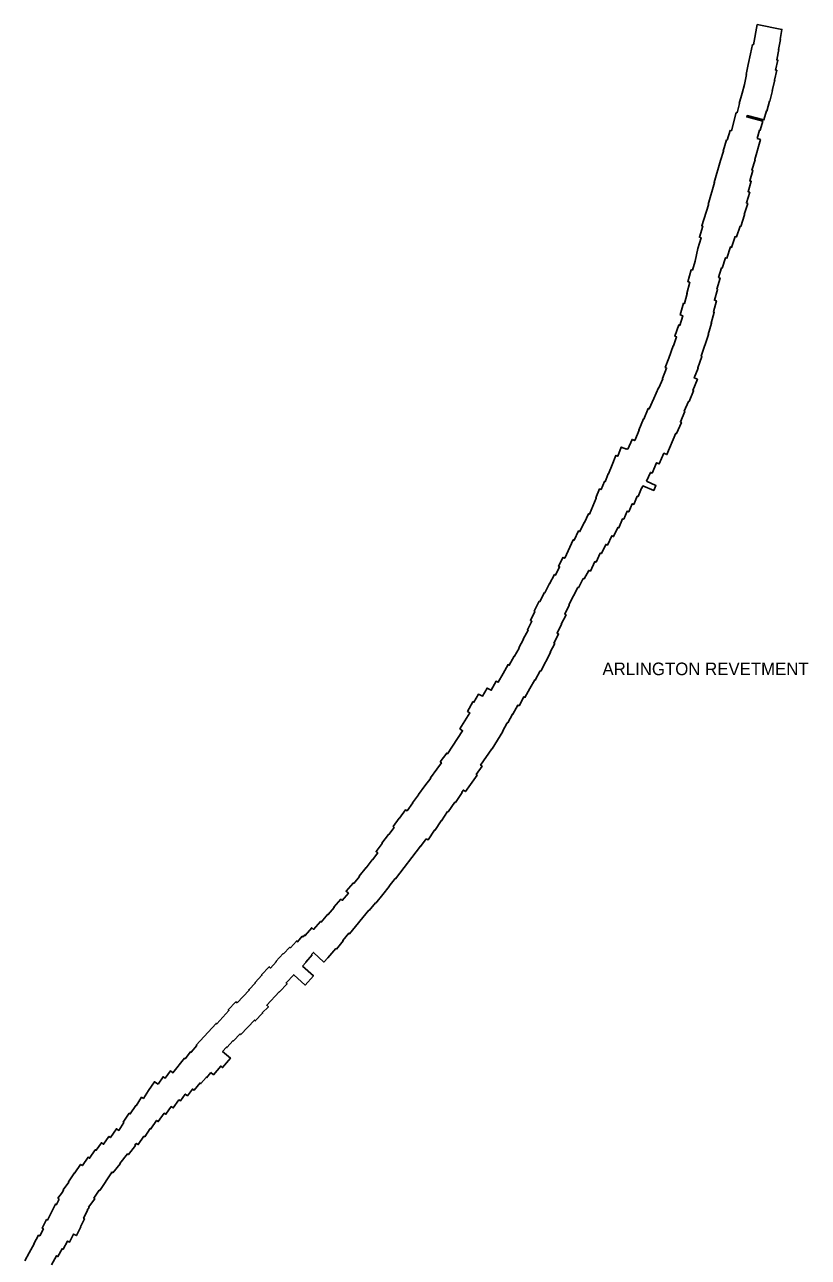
# Model space of a CAD drawing. Extents: x 2650582 to 3923188, y 277893 to 989177.
# Drawn here: x 3314564 to 3324547, y 683201 to 698915 of the extents above; entities that cross this region are included whole.
import ezdxf

# ---------------------------------------------------------------- set-up
doc = ezdxf.new("R2010")
doc.units = 0
doc.layers.add('Level 3', color=7, linetype='Continuous')

msp = doc.modelspace()

# ---------------------------------------------------------------- linework, layer by layer
at = {"layer": 'Level 3'}
for points in [[(3323566, 697562), (3323628, 697795), (3323638, 697793), (3323668, 697908), (3323667, 697908), (3323703, 698043), (3323704, 698042), (3323733, 698151), (3323732, 698151), (3323761, 698278), (3323753, 698280), (3323782, 698407), (3323779, 698408), (3323810, 698544), (3323811, 698543), (3323835, 698662), (3323848, 698660), (3323896, 698915)], [(3323896, 698915), (3324211, 698854), (3324186, 698727), (3324190, 698726), (3324165, 698598), (3324170, 698597), (3324145, 698466), (3324160, 698462), (3324130, 698336), (3324144, 698333), (3324114, 698206), (3324119, 698206), (3324088, 698074), (3324091, 698074), (3324055, 697939), (3324053, 697939), (3324019, 697814), (3324012, 697815), (3323981, 697701), (3323767, 697756), (3323763, 697740), (3323966, 697685), (3323934, 697568), (3323925, 697571), (3323895, 697463)], [(3322229, 693505), (3322232, 693510), (3322246, 693504), (3322302, 693628), (3322335, 693614), (3322390, 693744), (3322386, 693745), (3322447, 693889), (3322450, 693888), (3322507, 694024), (3322521, 694017), (3322578, 694151), (3322580, 694151), (3322639, 694286), (3322643, 694284), (3322693, 694402), (3322688, 694403), (3322741, 694538), (3322723, 694545), (3322768, 694663), (3322825, 694821), (3322829, 694819), (3322869, 694935), (3322847, 694942), (3322895, 695087), (3322909, 695082), (3322946, 695204), (3322915, 695214), (3322957, 695363), (3322969, 695360), (3323005, 695487), (3322997, 695490), (3323036, 695632), (3323012, 695638), (3323055, 695790), (3323069, 695787), (3323103, 695900), (3323137, 696061), (3323180, 696198), (3323159, 696206), (3323201, 696346), (3323188, 696352), (3323277, 696620), (3323271, 696623), (3323352, 696901), (3323345, 696904), (3323427, 697182), (3323429, 697183), (3323466, 697303), (3323463, 697304), (3323505, 697445), (3323512, 697443), (3323549, 697567), (3323566, 697562)], [(3323895, 697463), (3323937, 697450), (3323864, 697196), (3323869, 697194), (3323827, 697061), (3323841, 697056), (3323801, 696924), (3323820, 696918), (3323779, 696785), (3323800, 696778), (3323758, 696642), (3323774, 696634), (3323731, 696494), (3323735, 696491), (3323686, 696344), (3323678, 696346), (3323632, 696209), (3323614, 696213), (3323568, 696076), (3323554, 696082), (3323509, 695938), (3323491, 695944), (3323451, 695812), (3323439, 695814), (3323404, 695691), (3323423, 695685), (3323382, 695545), (3323391, 695541), (3323351, 695402), (3323376, 695393), (3323337, 695254), (3323348, 695250), (3323308, 695110), (3323315, 695109), (3323272, 694967), (3323275, 694967), (3323182, 694688), (3323190, 694685), (3323138, 694539), (3323142, 694538), (3323093, 694411), (3323134, 694395), (3323077, 694251), (3323085, 694248), (3323027, 694111), (3323021, 694113), (3322966, 693986), (3322972, 693984), (3322917, 693850), (3322930, 693845), (3322869, 693702), (3322860, 693706), (3322746, 693435), (3322708, 693452), (3322648, 693315), (3322614, 693330), (3322556, 693199), (3322536, 693208), (3322485, 693094)], [(3319858, 689517), (3319940, 689630), (3319952, 689622), (3320143, 689915), (3320109, 689939), (3320234, 690143), (3320205, 690160), (3320273, 690283), (3320286, 690277), (3320344, 690379), (3320394, 690353), (3320455, 690459), (3320507, 690430), (3320570, 690546), (3320596, 690533), (3320658, 690646), (3320661, 690644), (3320722, 690758), (3320737, 690750), (3320800, 690865), (3320805, 690863), (3320862, 690969), (3320860, 690970), (3320919, 691080), (3320916, 691081), (3320978, 691196), (3320968, 691201), (3321026, 691309), (3321007, 691320), (3321063, 691433), (3321053, 691439), (3321118, 691565), (3321127, 691561), (3321186, 691676), (3321190, 691674), (3321249, 691791), (3321251, 691789), (3321314, 691904), (3321326, 691899), (3321378, 692004), (3321365, 692010), (3321421, 692124), (3321443, 692114), (3321551, 692348), (3321564, 692343), (3321620, 692461), (3321636, 692454), (3321692, 692569), (3321695, 692568), (3321746, 692681), (3321759, 692676), (3321844, 692881), (3321840, 692882), (3321888, 692997), (3321906, 692989), (3321950, 693092), (3321957, 693089), (3321998, 693189), (3322001, 693188), (3322046, 693304), (3322049, 693304), (3322096, 693423), (3322119, 693414), (3322164, 693531), (3322229, 693505)], [(3322485, 693094), (3322606, 693039), (3322578, 692977), (3322440, 693036), (3322427, 693005), (3322423, 693007), (3322378, 692899), (3322368, 692904), (3322322, 692800), (3322304, 692808), (3322259, 692704), (3322238, 692713), (3322195, 692610), (3322179, 692615), (3322134, 692501), (3322120, 692506), (3322066, 692389), (3322042, 692399), (3321987, 692280), (3321967, 692289), (3321911, 692172), (3321896, 692178), (3321842, 692065), (3321828, 692071), (3321771, 691950), (3321749, 691959), (3321691, 691849), (3321679, 691854), (3321618, 691737), (3321610, 691741), (3321554, 691635), (3321557, 691633), (3321497, 691518), (3321502, 691514), (3321445, 691400), (3321460, 691391), (3321400, 691273), (3321404, 691271), (3321347, 691158), (3321366, 691147), (3321306, 691032), (3321316, 691026), (3321257, 690914), (3321263, 690911), (3321138, 690674), (3321131, 690677), (3321068, 690559), (3321061, 690563), (3321001, 690452), (3320998, 690454), (3320936, 690340), (3320924, 690347), (3320863, 690233), (3320847, 690241), (3320783, 690124), (3320778, 690127), (3320717, 690014), (3320712, 690017)], [(3320712, 690017), (3320652, 689904), (3320654, 689903), (3320517, 689682), (3320515, 689684), (3320372, 689476), (3320390, 689463), (3320316, 689358), (3320327, 689349), (3320179, 689139), (3320152, 689158), (3320131, 689130), (3320135, 689127), (3320051, 688998), (3320042, 689003), (3319960, 688881), (3319951, 688884), (3319873, 688765), (3319868, 688767), (3319787, 688644), (3319783, 688647), (3319702, 688523), (3319680, 688538)], [(3317269, 686444), (3317424, 686608), (3317419, 686613), (3317503, 686702), (3317499, 686706), (3317585, 686798), (3317581, 686802), (3317679, 686905), (3317695, 686889), (3317769, 686969), (3317765, 686973), (3317858, 687073), (3317861, 687071), (3317941, 687155), (3317950, 687148), (3318025, 687233), (3318038, 687222), (3318100, 687295), (3318110, 687287), (3318131, 687311), (3318139, 687304), (3318221, 687402), (3318245, 687381), (3318333, 687483), (3318341, 687476), (3318425, 687576), (3318431, 687570), (3318507, 687659), (3318502, 687664), (3318592, 687768), (3318610, 687751), (3318687, 687843), (3318658, 687869), (3318747, 687973), (3318755, 687967), (3318829, 688056), (3318823, 688061), (3318913, 688169), (3318914, 688168), (3318992, 688269), (3318994, 688268), (3319062, 688357), (3319041, 688374), (3319119, 688479), (3319115, 688482), (3319199, 688593), (3319201, 688592), (3319270, 688682), (3319258, 688692), (3319336, 688801), (3319337, 688800), (3319417, 688908), (3319436, 688894), (3319509, 688995), (3319506, 688997), (3319581, 689098), (3319579, 689100), (3319661, 689214), (3319663, 689212), (3319736, 689311), (3319732, 689314), (3319813, 689426), (3319815, 689425), (3319873, 689506), (3319858, 689517)], [(3319680, 688538), (3319608, 688439), (3319604, 688442), (3319289, 688028), (3319284, 688031), (3319205, 687931), (3319208, 687929), (3319125, 687827), (3319126, 687826), (3319037, 687718), (3319034, 687721), (3318952, 687624), (3318948, 687628), (3318701, 687325), (3318693, 687332), (3318616, 687242), (3318622, 687237), (3318534, 687132), (3318528, 687137), (3318427, 687018), (3318374, 686965), (3318241, 687088), (3318218, 687063), (3318225, 687056), (3318144, 686963), (3318147, 686961), (3318105, 686914)], [(3318105, 686914), (3318243, 686792), (3318137, 686673), (3317992, 686804), (3317894, 686700), (3317907, 686688), (3317809, 686585), (3317807, 686587), (3317647, 686416), (3317668, 686396), (3317590, 686317), (3317594, 686312), (3317501, 686215), (3317490, 686225), (3317317, 686042), (3317309, 686050), (3317226, 685960), (3317221, 685964), (3317140, 685876), (3317134, 685882), (3317084, 685826), (3317185, 685742), (3317084, 685620), (3317061, 685639), (3316969, 685528), (3316936, 685556)], [(3316263, 685409), (3316328, 685504), (3316354, 685486), (3316422, 685579), (3316453, 685555), (3316598, 685739), (3316607, 685732), (3316678, 685822), (3316686, 685815), (3316757, 685900), (3316749, 685907), (3317003, 686184), (3317011, 686178), (3317166, 686347), (3317158, 686355), (3317254, 686458), (3317269, 686444)], [(3315005, 683943), (3314987, 683956), (3315044, 684031), (3315060, 684061), (3315056, 684064), (3315126, 684161), (3315121, 684165), (3315199, 684280), (3315203, 684278), (3315277, 684387), (3315299, 684372), (3315371, 684478), (3315390, 684465), (3315463, 684574), (3315476, 684566), (3315541, 684662), (3315568, 684643), (3315637, 684743), (3315657, 684729), (3315733, 684840), (3315762, 684820), (3315826, 684919), (3315820, 684924), (3315897, 685038), (3315908, 685030), (3315978, 685136), (3315982, 685133), (3316054, 685243), (3316076, 685228), (3316143, 685327), (3316140, 685329), (3316217, 685440), (3316263, 685409)], [(3316936, 685556), (3316880, 685491), (3316874, 685496), (3316809, 685416), (3316798, 685424), (3316722, 685331), (3316701, 685347), (3316637, 685262), (3316610, 685282), (3316547, 685195), (3316528, 685209), (3316456, 685107), (3316431, 685124), (3316364, 685025), (3316341, 685039), (3316266, 684931), (3316245, 684946), (3316172, 684839), (3316164, 684844), (3316093, 684739), (3316083, 684746), (3316010, 684638), (3315985, 684654), (3315969, 684630), (3315974, 684626), (3315885, 684511), (3315874, 684520), (3315776, 684398), (3315781, 684395), (3315685, 684279), (3315672, 684289)], [(3315672, 684289), (3315667, 684281), (3315671, 684277), (3315520, 684053), (3315514, 684058), (3315446, 683956), (3315456, 683948), (3315377, 683843), (3315385, 683837), (3315360, 683804), (3315366, 683800), (3315314, 683699), (3315327, 683692), (3315275, 683591), (3315279, 683589), (3315223, 683478), (3315187, 683497), (3315135, 683395), (3315110, 683408), (3315055, 683305), (3315041, 683312), (3314988, 683211), (3314970, 683221), (3314905, 683104)], [(3314564, 683156), (3314622, 683261), (3314622, 683261), (3314684, 683373), (3314682, 683374), (3314740, 683483), (3314756, 683475), (3314803, 683564), (3314787, 683573), (3314843, 683683), (3314854, 683677), (3314902, 683770), (3314901, 683770), (3314957, 683881), (3314970, 683874), (3315005, 683943)]]:
    msp.add_lwpolyline(points, dxfattribs=at)

# ---------------------------------------------------------------- texts
msp.add_text('ARLINGTON REVETMENT', height=160, dxfattribs=at).set_placement((3321924, 690623))

doc.saveas('drawing.dxf')
